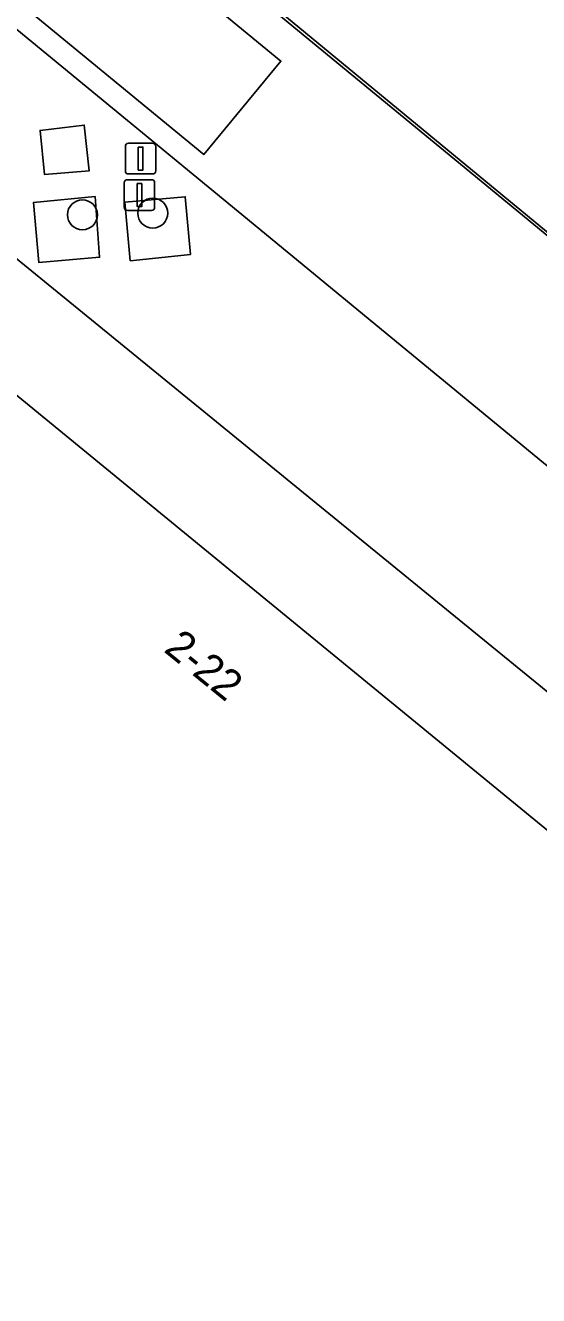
# Model space of a CAD drawing. Extents: x 161772 to 163126, y 383092 to 383917.
# Drawn here: x 161997.2 to 162013.95, y 383205.27 to 383246.72 of the extents above; entities that cross this region are included whole.
import ezdxf

# ---------------------------------------------------------------- set-up
doc = ezdxf.new("R2010")
doc.units = 0
for name, color, linetype in [('IMGEO_Boom', 7, 'Continuous'), ('IMGEO_Groenvoorziening', 7, 'Continuous'), ('IMGEO_Lichtmast', 7, 'Continuous'), ('IMGEO_Lijnafwatering', 7, 'Continuous'), ('IMGEO_Pand', 7, 'Continuous'), ('IMGEO_Pand_nummerreeks', 7, 'Continuous'), ('IMGEO_Parkeervlak_gesloten', 7, 'Continuous'), ('IMGEO_Rijbaan_lokaal_open', 7, 'Continuous')]:
    doc.layers.add(name, color=color, linetype=linetype)

msp = doc.modelspace()

# ---------------------------------------------------------------- linework, layer by layer
at = {"layer": 'IMGEO_Boom'}
for centre in [(162001.356, 383240.593), (161999.063, 383240.538)]:
    msp.add_circle(centre, 0.489, dxfattribs=at)
at = {"layer": 'IMGEO_Groenvoorziening'}
for points in [[(161999.123, 383243.467), (161997.681, 383243.294), (161997.824, 383241.85), (161999.286, 383241.978)], [(161999.477, 383241.131), (161997.468, 383240.944), (161997.64, 383238.982), (161999.622, 383239.151)], [(162000.614, 383239.033), (162002.586, 383239.247), (162002.417, 383241.126), (162000.442, 383240.947)]]:
    msp.add_lwpolyline(points, close=True, dxfattribs=at)
at = {"layer": 'IMGEO_Lichtmast'}
for p, q in [((162000.463, 383241.971), (162000.463, 383242.771)), ((162000.463, 383242.771), (162000.463, 383241.971)), ((162000.563, 383242.871), (162001.353, 383242.871)), ((162001.353, 383242.871), (162000.563, 383242.871)), ((162001.453, 383242.771), (162001.453, 383241.971)), ((162001.453, 383241.971), (162001.453, 383242.771)), ((162000.428, 383240.783), (162000.428, 383241.583)), ((162000.428, 383241.583), (162000.428, 383240.783)), ((162000.528, 383241.683), (162001.318, 383241.683)), ((162001.318, 383241.683), (162000.528, 383241.683)), ((162001.353, 383241.871), (162000.563, 383241.871)), ((162000.563, 383241.871), (162001.353, 383241.871)), ((162001.418, 383241.583), (162001.418, 383240.783)), ((162001.418, 383240.783), (162001.418, 383241.583)), ((162001.318, 383240.683), (162000.528, 383240.683)), ((162000.528, 383240.683), (162001.318, 383240.683))]:
    msp.add_line(p, q, dxfattribs=at)
for points in [[(162000.883, 383242.746), (162001.033, 383242.746), (162001.033, 383241.996), (162000.883, 383241.996), (162000.883, 383242.746)], [(162000.848, 383241.558), (162000.998, 383241.558), (162000.998, 383240.808), (162000.848, 383240.808), (162000.848, 383241.558)]]:
    msp.add_lwpolyline(points, dxfattribs=at)
for centre, start, end in [((162000.563, 383242.771), 90, 180), ((162000.563, 383242.771), 90, 180), ((162001.353, 383242.771), 0, 90), ((162001.353, 383242.771), 360, 90), ((162000.563, 383241.971), 180, 270), ((162000.563, 383241.971), 180, 270), ((162001.353, 383241.971), 270, 0), ((162001.353, 383241.971), 270, 0), ((162000.528, 383241.583), 90, 180), ((162000.528, 383241.583), 90, 180), ((162001.318, 383241.583), 0, 90), ((162001.318, 383241.583), 360, 90), ((162000.528, 383240.783), 180, 270), ((162000.528, 383240.783), 180, 270), ((162001.318, 383240.783), 270, 0), ((162001.318, 383240.783), 270, 0)]:
    msp.add_arc(centre, 0.1, start, end, dxfattribs=at)
at = {"layer": 'IMGEO_Lijnafwatering'}
for points in [[(161997.1, 383253.959), (162011.215, 383242.341)], [(161989.193, 383252.942), (162004.142, 383240.642)], [(162002.606, 383234.454), (161988.122, 383246.267)], [(162011.215, 383242.341), (162025.331, 383230.723)], [(162004.142, 383240.642), (162019.092, 383228.343)], [(162017.089, 383222.64), (162002.606, 383234.454)]]:
    msp.add_lwpolyline(points, dxfattribs=at)
at = {"layer": 'IMGEO_Pand'}
msp.add_lwpolyline([(161995.826, 383196.682), (161998.749, 383194.301), (162000.572, 383192.817), (162016.17, 383180.065), (162025.668, 383191.581), (162025.747, 383191.677), (162028.078, 383194.502), (162028.104, 383194.534), (162031.35, 383198.47), (162035.261, 383203.214), (161971.077, 383255.833)], dxfattribs=at)
at = {"layer": 'IMGEO_Parkeervlak_gesloten'}
msp.add_lwpolyline([(161994.063, 383254.984), (161991.551, 383251.928), (161991.934, 383251.613), (161992.962, 383250.769), (162003.025, 383242.509), (162005.54, 383245.553)], close=True, dxfattribs=at)
at = {"layer": 'IMGEO_Rijbaan_lokaal_open'}
for points in [[(161982.816, 383272.991), (161980.385, 383274.991), (161956.7, 383294.535), (161953.358, 383290.171), (161965.539, 383280.118), (161976.98, 383270.676), (162068.256, 383195.442), (162072.024, 383199.58), (162068.652, 383202.355), (162022.469, 383240.368), (162022.186, 383240.601)], [(162003.025, 383242.509), (161992.962, 383250.769), (161991.934, 383251.613), (161991.551, 383251.928), (161994.063, 383254.984), (162005.54, 383245.553)], [(161997.824, 383241.85), (161997.681, 383243.294), (161999.123, 383243.467), (161999.286, 383241.978)], [(161997.64, 383238.982), (161997.468, 383240.944), (161999.477, 383241.131), (161999.622, 383239.151)], [(162000.614, 383239.033), (162000.442, 383240.947), (162002.417, 383241.126), (162002.586, 383239.247)]]:
    msp.add_lwpolyline(points, close=True, dxfattribs=at)
msp.add_lwpolyline([(162054.895, 383187.865), (162058.675, 383184.763), (162059.171, 383185.317), (162057.611, 383186.767), (162058.979, 383188.263), (162060.56, 383186.888), (162066.195, 383193.13), (162067.57, 383194.688), (162068.256, 383195.442), (161976.98, 383270.676), (161965.539, 383280.118), (161962.128, 383275.94), (161955.86, 383268.264), (161962.269, 383262.995), (161962.168, 383262.726), (161966.806, 383258.778), (161967.104, 383258.925), (161971.077, 383255.833), (162035.261, 383203.214), (162035.951, 383202.874)], dxfattribs=at)

# ---------------------------------------------------------------- texts
at = {"layer": 'IMGEO_Pand_nummerreeks'}
msp.add_text('2-22', height=1, rotation=320.9357, dxfattribs=at).set_placement((162001.683, 383226.306))

doc.saveas('drawing.dxf')
